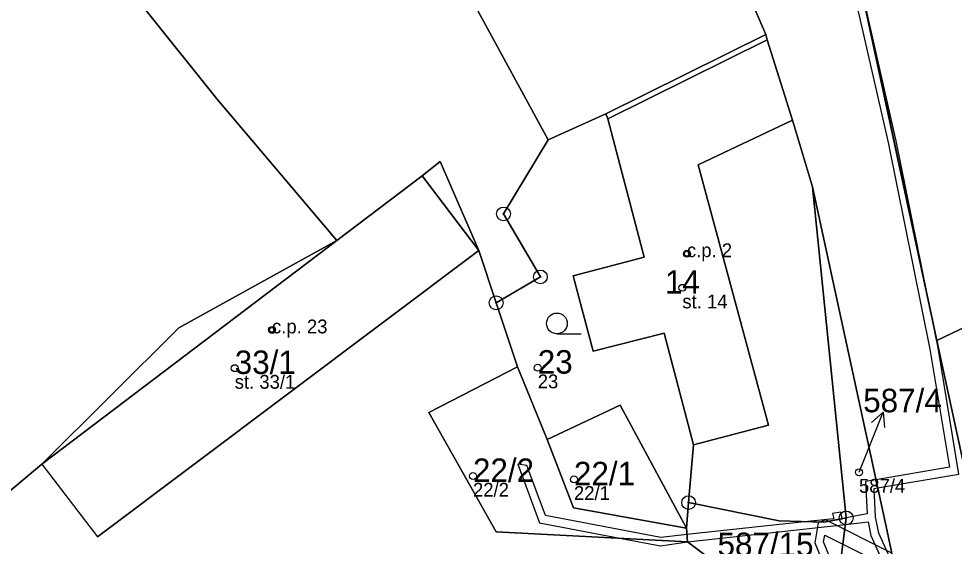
# Model space of a CAD drawing. Extents: x -680203 to -673936, y -1102717 to -1093650.
# Drawn here: x -678051.5 to -677983.8, y -1095029.4 to -1094991.2 of the extents above; entities that cross this region are included whole.
import ezdxf

# ---------------------------------------------------------------- set-up
doc = ezdxf.new("R2010")
doc.units = 0
for name, color, linetype in [('Definiční body', 7, 'Continuous'), ('Horni', 7, 'Continuous'), ('SOxx01xx_ŽSp_násyp_plocha', 7, 'Continuous'), ('SOxx02xx_Koleje_param další_Popis10', 7, 'Continuous'), ('SOxx02xx_Staničení_Popis10', 7, 'Continuous'), ('SOxxxxxx_Koleje_hlavní_body_Popis10', 7, 'Continuous'), ('SOxxxxxx_Koleje_LN_parametry_Popis10', 7, 'Continuous'), ('SOxxxxxx_Koleje_param další_Popis10', 7, 'Continuous'), ('SOxxxxxx_Osa_bod_P', 7, 'Continuous'), ('SOxxxxxx_Staničení_Popis10', 7, 'Continuous'), ('x_prac', 7, 'Continuous')]:
    doc.layers.add(name, color=color, linetype=linetype)

msp = doc.modelspace()

# ---------------------------------------------------------------- linework, layer by layer
at = {"layer": 'Definiční body'}
for centre in [(-678003.13, -1095008.19), (-678003.46, -1095010.66), (-678033.17, -1095013.71), (-678035.87, -1095016.48), (-678013.93, -1095016.45), (-677990.67, -1095024.02), (-678018.62, -1095024.3), (-678011.31, -1095024.54)]:
    msp.add_circle(centre, 0.25, dxfattribs=at)
at = {"layer": 'Horni'}
for points in [[(-678008.86, -1094998.41), (-678006.23, -1095008.44), (-678011.36, -1095009.8), (-678009.92, -1095015.25), (-678004.78, -1095013.95), (-678002.65, -1095022.04), (-677997.22, -1095020.6), (-678002.31, -1095001.74), (-677995.48, -1094998.51), (-677997.31, -1094992.69)], [(-678018.2, -1095007.95), (-678022.3, -1095002.55), (-678028.47, -1095007.23), (-678049.83, -1095023.44), (-678045.81, -1095028.69)]]:
    msp.add_lwpolyline(points, close=True, dxfattribs=at)
at = {"layer": 'SOxx01xx_ŽSp_násyp_plocha'}
for points in [[(-677922.37, -1095106.68), (-677925.51, -1095102.71), (-677931.8, -1095093.25), (-677941.55, -1095082.55), (-677956.86, -1095071.48), (-677959.21, -1095069.48), (-677966.17, -1095063.53), (-677983.04, -1095032.05), (-677982.35, -1095026.83), (-677985.04, -1095014.48), (-677991.04, -1094986.51), (-677992.46, -1094981.05), (-677999.2, -1094958.58), (-678002.34, -1094948.13), (-678009.58, -1094933), (-678016.85, -1094922.14), (-678038.24, -1094890.17), (-678053.28, -1094871.59)], [(-678060.08, -1094877.13), (-678045.34, -1094894.26), (-678026.45, -1094922.51), (-678022.22, -1094930.58), (-678017.04, -1094937.51), (-678008.56, -1094955.52), (-678007.71, -1094955.25), (-678005.43, -1094962.99), (-678002.57, -1094969.3), (-678000.32, -1094981.22), (-677998.88, -1094988.87), (-677997.42, -1094992.31), (-677997.31, -1094992.69), (-677995.48, -1094998.51), (-677994.04, -1095003.35), (-677988.64, -1095028.3), (-677987.23, -1095034.93), (-677984.69, -1095039.2), (-677979.46, -1095050.18)]]:
    msp.add_lwpolyline(points, dxfattribs=at)
for points in [[(-678008.56, -1094955.52), (-678017.04, -1094937.51), (-678021.06, -1094939.47), (-678043.74, -1094950.96), (-678019.47, -1094988.36), (-678013.17, -1094999.93), (-678009.01, -1094998.05), (-677997.42, -1094992.31), (-677998.88, -1094988.87), (-678000.32, -1094981.22), (-678007.35, -1094985.84), (-678012.29, -1094989.08), (-678015.93, -1094983.5), (-678017.08, -1094981.73), (-678019.93, -1094983.01), (-678024.68, -1094972.95), (-678017.09, -1094969.37), (-678016.9, -1094966.7), (-678019.09, -1094958.81)], [(-678060.12, -1094970.41), (-678047.36, -1094984.23), (-678037.16, -1094996.97), (-678028.47, -1095007.23), (-678022.3, -1095002.55), (-678020.99, -1095001.52), (-678018.2, -1095007.95), (-678016.94, -1095011.75), (-678013.74, -1095009.87), (-678016.41, -1095005.31), (-678013.17, -1094999.93), (-678019.47, -1094988.36), (-678043.74, -1094950.96), (-678067.9, -1094961.98)], [(-678053.92, -1095026.84), (-678049.83, -1095023.44), (-678039.92, -1095013.55), (-678028.47, -1095007.23), (-678037.16, -1094996.97), (-678047.36, -1094984.23), (-678060.12, -1094970.41), (-678073.58, -1094984.2), (-678085.08, -1094995.98)], [(-677991.04, -1094986.51), (-677985.04, -1095014.48), (-677981.71, -1095012.89), (-677954.93, -1094999.32), (-677953.57, -1095002.04), (-677948.11, -1094991.53), (-677965.54, -1094981.93), (-677966.13, -1094982.17), (-677968.18, -1094979.09), (-677983, -1094982.64), (-677983.13, -1094981.06), (-677986.23, -1094979.55), (-677992.46, -1094981.05)], [(-678009.01, -1094998.05), (-678008.86, -1094998.41), (-678006.23, -1095008.44), (-678011.36, -1095009.8), (-678009.92, -1095015.25), (-678004.78, -1095013.95), (-678002.65, -1095022.04), (-678003.01, -1095026.22), (-677996.45, -1095027.54), (-677993.22, -1095027.64), (-677991.6, -1095027.33), (-677994.04, -1095003.35), (-677995.48, -1094998.51), (-677997.31, -1094992.69), (-677997.42, -1094992.31)], [(-678006.23, -1095008.44), (-678008.86, -1094998.41), (-678009.01, -1094998.05), (-678013.17, -1094999.93), (-678016.41, -1095005.31), (-678013.74, -1095009.87), (-678016.94, -1095011.75), (-678015.4, -1095016.39), (-678013.26, -1095021.64), (-678007.96, -1095019.17), (-678003.17, -1095028.06), (-678003.01, -1095026.22), (-678002.65, -1095022.04), (-678004.78, -1095013.95), (-678009.92, -1095015.25), (-678011.36, -1095009.8)], [(-677983.04, -1095032.05), (-677966.17, -1095063.53), (-677959.84, -1095060.14), (-677958.71, -1095059.53), (-677956.66, -1095058.43), (-677955.01, -1095058.11), (-677952.9, -1095056.8), (-677952.65, -1095041.16), (-677947.52, -1095041.21), (-677947.64, -1095035), (-677950, -1095035.05), (-677950.34, -1095029.37), (-677954.74, -1095029.46), (-677957.33, -1095012.04), (-677950.42, -1095008.38), (-677953.57, -1095002.04), (-677954.93, -1094999.32), (-677981.71, -1095012.89), (-677985.04, -1095014.48), (-677982.35, -1095026.83)], [(-678022.3, -1095002.55), (-678028.47, -1095007.23), (-678039.92, -1095013.55), (-678049.83, -1095023.44), (-678053.92, -1095026.84), (-678047.47, -1095053), (-678045.62, -1095052.64), (-678035.88, -1095050.99), (-678028.82, -1095049.94), (-678023.44, -1095049.14), (-678024.65, -1095041.12), (-678022.1, -1095040.73), (-678015.97, -1095039.8), (-678015.4, -1095032.97), (-677997.84, -1095032.99), (-678003.08, -1095029.07), (-678016.95, -1095028.33), (-678021.82, -1095019.69), (-678015.4, -1095016.39), (-678016.94, -1095011.75), (-678018.2, -1095007.95), (-678020.99, -1095001.52)], [(-677991.6, -1095027.33), (-677992.29, -1095032.86), (-677988.23, -1095034.07), (-677987.83, -1095035.08), (-677987.23, -1095034.93), (-677988.64, -1095028.3), (-677994.04, -1095003.35)], [(-678003.17, -1095028.06), (-678011.33, -1095026.61), (-678013.26, -1095021.64), (-678015.4, -1095016.39), (-678021.82, -1095019.69), (-678016.95, -1095028.33), (-678003.08, -1095029.07)], [(-678007.96, -1095019.17), (-678013.26, -1095021.64), (-678011.33, -1095026.61), (-678003.17, -1095028.06)], [(-677996.45, -1095027.54), (-678003.01, -1095026.22), (-678003.17, -1095028.06), (-678003.08, -1095029.07), (-677997.84, -1095032.99), (-677992.51, -1095036.25), (-677992.15, -1095036.2), (-677992.29, -1095032.86), (-677991.6, -1095027.33), (-677993.22, -1095027.64)]]:
    msp.add_lwpolyline(points, close=True, dxfattribs=at)
at = {"layer": 'SOxx02xx_Koleje_param další_Popis10'}
for centre, radius in [((-678016.41, -1095005.31), 0.5), ((-678016.41, -1095005.31), 0.0303), ((-678013.74, -1095009.87), 0.5), ((-678013.74, -1095009.87), 0.0303), ((-678016.94, -1095011.75), 0.5), ((-678016.94, -1095011.75), 0.0303), ((-678003.01, -1095026.22), 0.5), ((-678003.01, -1095026.22), 0.0303), ((-677991.6, -1095027.33), 0.5), ((-677991.6, -1095027.33), 0.0303)]:
    msp.add_circle(centre, radius, dxfattribs=at)
at = {"layer": 'SOxx02xx_Staničení_Popis10'}
for p, q in [((-677990.04, -1095022.45), (-677988.916, -1095019.668)), ((-677988.916, -1095019.668), (-677989.755, -1095020.408)), ((-677988.916, -1095019.668), (-677988.827, -1095020.784)), ((-677990.67, -1095024.02), (-677990.04, -1095022.45))]:
    msp.add_line(p, q, dxfattribs=at)
at = {"layer": 'SOxxxxxx_Koleje_hlavní_body_Popis10'}
msp.add_line((-678012.543, -1095013.99), (-678010.793, -1095013.99), dxfattribs=at)
msp.add_circle((-678012.543, -1095013.24), 0.75, dxfattribs=at)
at = {"layer": 'SOxxxxxx_Koleje_LN_parametry_Popis10'}
for points in [[(-677999.91, -1094983.38), (-677993.64, -1094980.66), (-677991.12, -1094988.92), (-677988.56, -1095000.14), (-677985.55, -1095015.1), (-677984.13, -1095023.66), (-677989.45, -1095024.57), (-677989.32, -1095025.16), (-677983.45, -1095024.16), (-677984.95, -1095015), (-677985.36, -1095013), (-677990.62, -1094988.47), (-677993.1, -1094980.36), (-677992.75, -1094980.08), (-677992.94, -1094979.46), (-677993.61, -1094979.99), (-678000.03, -1094982.78)], [(-677985.36, -1095013), (-677987.98, -1095000.02), (-677990.47, -1094989.05)], [(-678013.8, -1095027.68), (-678007.87, -1095028.81), (-678005.04, -1095029.35), (-678003.08, -1095029.07), (-677991.66, -1095027.8), (-677991.6, -1095027.33), (-677991.89, -1095027.39), (-677993.22, -1095027.64), (-677994.41, -1095027.6), (-678003.13, -1095028.54), (-678005.02, -1095028.75), (-678013.36, -1095027.16), (-678014.71, -1095023.52), (-678015.38, -1095023.44)], [(-677988.15, -1095032.29), (-677987.42, -1095034.04), (-677988.05, -1095031.06), (-677989.24, -1095028.43), (-677989.47, -1095027.24), (-677989.57, -1095025.2), (-677989.32, -1095025.16), (-677989.45, -1095024.57), (-677990.19, -1095024.7), (-677990.08, -1095027.03), (-677991.6, -1095027.33), (-677991.66, -1095027.8), (-677990.01, -1095027.62), (-677989.82, -1095028.61)], [(-677994.41, -1095027.6), (-677993.22, -1095027.64), (-677991.89, -1095027.39), (-677991.99, -1095026.92), (-677992.59, -1095027), (-677992.5, -1095027.4)], [(-677991.68, -1095036.08), (-677991.1, -1095035.93), (-677991.6, -1095033.1), (-677993.24, -1095029.07), (-677993.14, -1095028.57), (-677988.04, -1095031.14), (-677988.3, -1095029.88), (-677993.1, -1095027.47), (-677993.62, -1095027.68), (-677993.86, -1095029.13), (-677992.18, -1095033.26)]]:
    msp.add_lwpolyline(points, close=True, dxfattribs=at)
at = {"layer": 'SOxxxxxx_Koleje_param další_Popis10'}
for centre in [(-678003.137, -1095008.189), (-678033.177, -1095013.709)]:
    msp.add_circle(centre, 0.175, dxfattribs=at)
at = {"layer": 'SOxxxxxx_Staničení_Popis10'}
for p, q in [((-678008.86, -1094998.41), (-677997.31, -1094992.69)), ((-677995.48, -1094998.51), (-678002.31, -1095001.74)), ((-678002.31, -1095001.74), (-677997.22, -1095020.6)), ((-678022.3, -1095002.55), (-678018.2, -1095007.95)), ((-678049.83, -1095023.44), (-678028.47, -1095007.23)), ((-678018.2, -1095007.95), (-678045.81, -1095028.69)), ((-677997.22, -1095020.6), (-678002.65, -1095022.04)), ((-678049.83, -1095023.44), (-678045.81, -1095028.69))]:
    msp.add_line(p, q, dxfattribs=at)
at = {"layer": 'x_prac'}
for p, q in [((-678009.01, -1094998.05), (-677997.42, -1094992.31)), ((-678009.01, -1094998.05), (-678013.17, -1094999.93)), ((-677994.04, -1095003.35), (-677991.6, -1095027.33)), ((-678015.4, -1095016.39), (-678016.94, -1095011.75)), ((-678013.26, -1095021.64), (-678015.4, -1095016.39)), ((-678003.17, -1095028.06), (-678003.01, -1095026.22)), ((-677991.6, -1095027.33), (-677992.29, -1095032.86)), ((-678003.08, -1095029.07), (-678003.17, -1095028.06)), ((-677997.84, -1095032.99), (-678003.08, -1095029.07))]:
    msp.add_line(p, q, dxfattribs=at)
for points in [[(-678043.74, -1094950.96), (-678019.47, -1094988.36), (-678013.17, -1094999.93)], [(-678028.47, -1095007.23), (-678037.16, -1094996.97), (-678047.36, -1094984.23), (-678060.12, -1094970.41)], [(-677997.42, -1094992.31), (-677998.88, -1094988.87), (-678000.32, -1094981.22)], [(-677992.46, -1094981.05), (-677991.04, -1094986.51), (-677985.04, -1095014.48)], [(-677997.42, -1094992.31), (-677997.31, -1094992.69), (-677995.48, -1094998.51), (-677994.04, -1095003.35)], [(-678003.01, -1095026.22), (-678002.65, -1095022.04), (-678004.78, -1095013.95), (-678009.92, -1095015.25), (-678011.36, -1095009.8), (-678006.23, -1095008.44), (-678008.86, -1094998.41), (-678009.01, -1094998.05)], [(-677953.57, -1095002.04), (-677954.93, -1094999.32), (-677981.71, -1095012.89), (-677985.04, -1095014.48)], [(-678013.17, -1094999.93), (-678016.41, -1095005.31), (-678013.74, -1095009.87), (-678016.94, -1095011.75)], [(-678016.94, -1095011.75), (-678018.2, -1095007.95), (-678020.99, -1095001.52), (-678022.3, -1095002.55), (-678028.47, -1095007.23)], [(-677987.23, -1095034.93), (-677988.64, -1095028.3), (-677994.04, -1095003.35)], [(-678028.47, -1095007.23), (-678039.92, -1095013.55), (-678049.83, -1095023.44), (-678053.92, -1095026.84)], [(-677985.04, -1095014.48), (-677982.35, -1095026.83), (-677983.04, -1095032.05), (-677966.17, -1095063.53)], [(-678003.08, -1095029.07), (-678016.95, -1095028.33), (-678021.82, -1095019.69), (-678015.4, -1095016.39)], [(-678003.17, -1095028.06), (-678007.96, -1095019.17), (-678013.26, -1095021.64)], [(-678013.26, -1095021.64), (-678011.33, -1095026.61), (-678003.17, -1095028.06)], [(-677991.6, -1095027.33), (-677993.22, -1095027.64), (-677996.45, -1095027.54), (-678003.01, -1095026.22)]]:
    msp.add_lwpolyline(points, dxfattribs=at)

# ---------------------------------------------------------------- texts
at = {"layer": 'Definiční body'}
for s, p in [('c.p. 2', (-678003.13, -1095008.44)), ('st. 14', (-678003.46, -1095012.149)), ('c.p. 23', (-678033.17, -1095013.96)), ('st. 33/1', (-678035.87, -1095017.969)), ('23', (-678013.93, -1095017.939)), ('587/4', (-677990.67, -1095025.509)), ('22/2', (-678018.62, -1095025.789)), ('22/1', (-678011.31, -1095026.029))]:
    msp.add_text(s, height=1, dxfattribs=at).set_placement(p)
at = {"layer": 'SOxxxxxx_Osa_bod_P'}
for s, p in [('14', (-678004.72, -1095011.085)), ('33/1', (-678035.87, -1095016.905)), ('23', (-678013.93, -1095016.875)), ('587/4', (-677990.366, -1095019.675)), ('22/2', (-678018.62, -1095024.725)), ('22/1', (-678011.31, -1095024.965)), ('587/15', (-678000.916, -1095030.095))]:
    msp.add_text(s, height=1.7, dxfattribs=at).set_placement(p)

doc.saveas('drawing.dxf')
